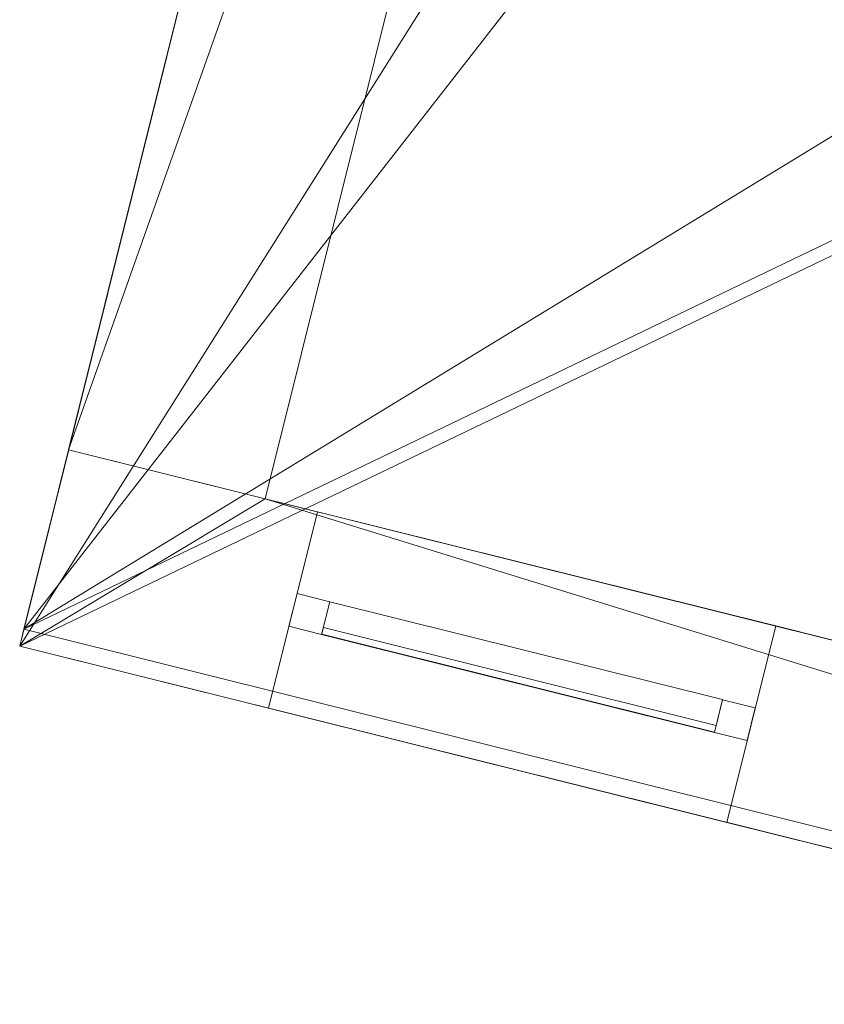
# Model space of a CAD drawing. Header units: millimetres. Extents: x -430348 to -225823, y -86243 to 5084.
# Tile 967 of 1056: x -336693 to -335500, y -14731 to -13271. Entities that reach past the tile are written whole.
import ezdxf

# ---------------------------------------------------------------- set-up
doc = ezdxf.new("R2010")
doc.units = ezdxf.units.MM
for name, color, linetype, lineweight in [('A-GLAZ-CURT', 52, 'Continuous', 9), ('A-GLAZ-CWMG', 51, 'Continuous', 9), ('A-ROOF', 132, 'Continuous', 9), ('A-WALL', 113, 'Continuous', 9)]:
    doc.layers.add(name, color=color, linetype=linetype, lineweight=lineweight)

# ---------------------------------------------------------------- blocks, each defined once
blk = doc.blocks.new('System Panel - Solid-295556-_3D_ Copy 1')
at = {"layer": 'A-GLAZ-CURT'}
mesh = blk.add_polyface(dxfattribs=at)
corners = [(-300, 24.5), (-300, 24.5, 1780), (300, 24.5, 1780), (300, 24.5)]
mesh.append_faces([[corners[k] for k in face] for face in [(1, 2, 3, 0)]])
mesh = blk.add_polyface(dxfattribs=at)
corners = [(300, 14.5), (-300, 14.5), (-300, 24.5), (300, 24.5)]
mesh.append_faces([[corners[k] for k in face] for face in [(0, 1, 2, 3)]])
mesh = blk.add_polyface(dxfattribs=at)
corners = [(-300, 14.5, 1780), (300, 14.5, 1780), (300, 24.5, 1780), (-300, 24.5, 1780)]
mesh.append_faces([[corners[k] for k in face] for face in [(3, 0, 1, 2)]])
mesh = blk.add_polyface(dxfattribs=at)
corners = [(-300, 14.5), (-300, 14.5, 1780), (-300, 24.5, 1780), (-300, 24.5)]
mesh.append_faces([[corners[k] for k in face] for face in [(0, 1, 2, 3)]])
mesh = blk.add_polyface(dxfattribs=at)
corners = [(300, 14.5, 1780), (300, 14.5), (300, 24.5), (300, 24.5, 1780)]
mesh.append_faces([[corners[k] for k in face] for face in [(0, 1, 2, 3)]])
mesh = blk.add_polyface(dxfattribs=at)
corners = [(-300, 14.5), (300, 14.5), (300, 14.5, 1780), (-300, 14.5, 1780)]
mesh.append_faces([[corners[k] for k in face] for face in [(2, 3, 0, 1)]])
blk = doc.blocks.new('Rectangular Mullion - 50mm x 50mm-295552-_3D_ Copy 1')
at = {"layer": 'A-GLAZ-CWMG'}
mesh = blk.add_polyface(dxfattribs=at)
corners = [(0, 25), (-50, 25), (-50, -25), (0, -25)]
mesh.append_faces([[corners[k] for k in face] for face in [(2, 3, 0, 1)]])
mesh = blk.add_polyface(dxfattribs=at)
corners = [(0, 25, -1880), (0, -25, -1880), (-50, -25, -1880), (-50, 25, -1880)]
mesh.append_faces([[corners[k] for k in face] for face in [(0, 1, 2, 3)]])
mesh = blk.add_polyface(dxfattribs=at)
corners = [(-50, 25), (0, 25), (0, 25, -1880), (-50, 25, -1880)]
mesh.append_faces([[corners[k] for k in face] for face in [(0, 1, 2, 3)]])
mesh = blk.add_polyface(dxfattribs=at)
corners = [(-50, -25), (-50, 25), (-50, 25, -1880), (-50, -25, -1880)]
mesh.append_faces([[corners[k] for k in face] for face in [(0, 1, 2, 3)]])
mesh = blk.add_polyface(dxfattribs=at)
corners = [(0, 25), (0, -25), (0, -25, -1880), (0, 25, -1880)]
mesh.append_faces([[corners[k] for k in face] for face in [(0, 1, 2, 3)]])
mesh = blk.add_polyface(dxfattribs=at)
corners = [(0, -25), (-50, -25), (-50, -25, -1880), (0, -25, -1880)]
mesh.append_faces([[corners[k] for k in face] for face in [(0, 1, 2, 3)]])
blk = doc.blocks.new('Rectangular Mullion - 50mm x 50mm-293980-_3D_ Copy 1')
at = {"layer": 'A-GLAZ-CWMG'}
mesh = blk.add_polyface(dxfattribs=at)
corners = [(0, 25), (-50, 25), (-50, -25), (0, -25)]
mesh.append_faces([[corners[k] for k in face] for face in [(3, 0, 1, 2)]])
mesh = blk.add_polyface(dxfattribs=at)
corners = [(0, 25, -600), (0, -25, -600), (-50, -25, -600), (-50, 25, -600)]
mesh.append_faces([[corners[k] for k in face] for face in [(3, 0, 1, 2)]])
mesh = blk.add_polyface(dxfattribs=at)
corners = [(-50, 25), (0, 25), (0, 25, -600), (-50, 25, -600)]
mesh.append_faces([[corners[k] for k in face] for face in [(0, 1, 2, 3)]])
mesh = blk.add_polyface(dxfattribs=at)
corners = [(-50, -25), (-50, 25), (-50, 25, -600), (-50, -25, -600)]
mesh.append_faces([[corners[k] for k in face] for face in [(3, 0, 1, 2)]])
mesh = blk.add_polyface(dxfattribs=at)
corners = [(0, 25), (0, -25), (0, -25, -600), (0, 25, -600)]
mesh.append_faces([[corners[k] for k in face] for face in [(3, 0, 1, 2)]])
mesh = blk.add_polyface(dxfattribs=at)
corners = [(0, -25), (-50, -25), (-50, -25, -600), (0, -25, -600)]
mesh.append_faces([[corners[k] for k in face] for face in [(0, 1, 2, 3)]])
blk = doc.blocks.new('Rectangular Mullion - 50mm x 50mm-295553-_3D_ Copy 1')
at = {"layer": 'A-GLAZ-CWMG'}
mesh = blk.add_polyface(dxfattribs=at)
corners = [(0, 25), (-50, 25), (-50, -25), (0, -25)]
mesh.append_faces([[corners[k] for k in face] for face in [(2, 3, 0, 1)]])
mesh = blk.add_polyface(dxfattribs=at)
corners = [(0, 25, -1880), (0, -25, -1880), (-50, -25, -1880), (-50, 25, -1880)]
mesh.append_faces([[corners[k] for k in face] for face in [(0, 1, 2, 3)]])
mesh = blk.add_polyface(dxfattribs=at)
corners = [(-50, 25), (0, 25), (0, 25, -1880), (-50, 25, -1880)]
mesh.append_faces([[corners[k] for k in face] for face in [(0, 1, 2, 3)]])
mesh = blk.add_polyface(dxfattribs=at)
corners = [(-50, -25), (-50, 25), (-50, 25, -1880), (-50, -25, -1880)]
mesh.append_faces([[corners[k] for k in face] for face in [(0, 1, 2, 3)]])
mesh = blk.add_polyface(dxfattribs=at)
corners = [(0, 25), (0, -25), (0, -25, -1880), (0, 25, -1880)]
mesh.append_faces([[corners[k] for k in face] for face in [(0, 1, 2, 3)]])
mesh = blk.add_polyface(dxfattribs=at)
corners = [(0, -25), (-50, -25), (-50, -25, -1880), (0, -25, -1880)]
mesh.append_faces([[corners[k] for k in face] for face in [(0, 1, 2, 3)]])
blk = doc.blocks.new('Rectangular Mullion - 50mm x 50mm-293846-_3D_ Copy 1')
at = {"layer": 'A-GLAZ-CWMG'}
mesh = blk.add_polyface(dxfattribs=at)
corners = [(0, 25), (-50, 25), (-50, -25), (0, -25)]
mesh.append_faces([[corners[k] for k in face] for face in [(3, 0, 1, 2)]])
mesh = blk.add_polyface(dxfattribs=at)
corners = [(0, 25, -600), (0, -25, -600), (-50, -25, -600), (-50, 25, -600)]
mesh.append_faces([[corners[k] for k in face] for face in [(3, 0, 1, 2)]])
mesh = blk.add_polyface(dxfattribs=at)
corners = [(-50, 25), (0, 25), (0, 25, -600), (-50, 25, -600)]
mesh.append_faces([[corners[k] for k in face] for face in [(0, 1, 2, 3)]])
mesh = blk.add_polyface(dxfattribs=at)
corners = [(-50, -25), (-50, 25), (-50, 25, -600), (-50, -25, -600)]
mesh.append_faces([[corners[k] for k in face] for face in [(3, 0, 1, 2)]])
mesh = blk.add_polyface(dxfattribs=at)
corners = [(0, 25), (0, -25), (0, -25, -600), (0, 25, -600)]
mesh.append_faces([[corners[k] for k in face] for face in [(3, 0, 1, 2)]])
mesh = blk.add_polyface(dxfattribs=at)
corners = [(0, -25), (-50, -25), (-50, -25, -600), (0, -25, -600)]
mesh.append_faces([[corners[k] for k in face] for face in [(0, 1, 2, 3)]])

msp = doc.modelspace()

# ---------------------------------------------------------------- block references
at = {"layer": 'A-GLAZ-CURT', "rotation": 166.0000000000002}
msp.add_blockref('System Panel - Solid-295556-_3D_ Copy 1', (-335947.9, -14231, 59145.7), dxfattribs=at)
at = {"layer": 'A-GLAZ-CWMG', "extrusion": (0, 0, -1), "rotation": 13.99999999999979}
msp.add_blockref('Rectangular Mullion - 50mm x 50mm-295553-_3D_ Copy 1', (336287.5, -14146.3, -59095.7), dxfattribs=at)
at = {"layer": 'A-GLAZ-CWMG', "extrusion": (-0.970296, 0.241922, 0), "rotation": 90}
msp.add_blockref('Rectangular Mullion - 50mm x 50mm-293980-_3D_ Copy 1', (95081.4, 60975.7, 322826), dxfattribs=at)
at = {"layer": 'A-GLAZ-CWMG', "extrusion": (0.970296, -0.241922, 0), "rotation": 270}
msp.add_blockref('Rectangular Mullion - 50mm x 50mm-293846-_3D_ Copy 1', (-95081.4, 59095.7, -322226), dxfattribs=at)
at = {"layer": 'A-GLAZ-CWMG', "rotation": 346.0000000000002}
msp.add_blockref('Rectangular Mullion - 50mm x 50mm-295552-_3D_ Copy 1', (-335608.3, -14315.7, 60975.7), dxfattribs=at)

# ---------------------------------------------------------------- meshes
at = {"layer": 'A-ROOF'}
mesh = msp.add_polyface(dxfattribs=at)
corners = [(-334453.6, -4096.9, 63308.7), (-310352.9, -9904.9, 63308.7), (-312103, -16923.9, 63308.7), (-336156.4, -10926.7, 63308.7)]
mesh.append_faces([[corners[k] for k in face] for face in [(2, 3, 0, 1)]])
mesh = msp.add_polyface(dxfattribs=at)
corners = [(-312207, -16750.8, 63458.7), (-310526.3, -10010, 63458.7), (-334349.3, -4268.9, 63458.7), (-335983.3, -10822.7, 63458.7)]
mesh.append_faces([[corners[k] for k in face] for face in [(2, 3, 0, 1)]])
mesh = msp.add_polyface(dxfattribs=at)
corners = [(-336156.4, -10926.7, 63358.7), (-335983.3, -10822.7, 63458.7), (-335827.1, -10728.8, 63548.9), (-335651.6, -10623.4, 63650.3), (-331873.3, -8353.1, 65832.7), (-314727.1, -12556.6, 65881.3), (-312406.3, -16419.1, 63650.3), (-312385.7, -16453.4, 63630.5), (-312207, -16750.8, 63458.7), (-312103, -16923.9, 63358.7), (-330090.4, -12439.1, 63358.7), (-334359.7, -11374.6, 63358.7)]
mesh.append_faces([[corners[k] for k in face] for face in [(11, 2, 3, 4), (10, 5, 6, 7)]], dxfattribs={"vtx0": -1, "vtx3": -1})
mesh.append_faces([[corners[k] for k in face] for face in [(10, 11, 4, 5)]], dxfattribs={"vtx1": -1, "vtx3": -1})
mesh.append_faces([[corners[k] for k in face] for face in [(8, 9, 10, 7)]], dxfattribs={"vtx2": -1})
mesh.append_faces([[corners[k] for k in face] for face in [(11, 0, 1, 2)]], dxfattribs={"vtx3": -1})
mesh = msp.add_polyface(dxfattribs=at)
corners = [(-336156.4, -10926.7, 63541.8), (-312103, -16923.9, 63541.8), (-314727.1, -12556.6, 66064.5), (-331873.3, -8353.1, 66015.8)]
mesh.append_faces([[corners[k] for k in face] for face in [(3, 0, 1, 2)]])
mesh = msp.add_polyface(dxfattribs=at)
corners = [(-335983.3, -10822.7, 63458.7), (-336156.4, -10926.7, 63358.7), (-312103, -16923.9, 63358.7), (-312207, -16750.8, 63458.7)]
mesh.append_faces([[corners[k] for k in face] for face in [(3, 0, 1, 2)]])
mesh = msp.add_polyface(dxfattribs=at)
corners = [(-335864.6, -10879.4, 61479.6), (-336692.5, -14200, 61479.6), (-334842.2, -13309.9, 62315), (-334331.6, -11261.7, 62315), (-334945.5, -11925.7, 62084.9), (-335631.7, -11754.6, 61711), (-335510.8, -11269.5, 61711), (-334824.5, -11440.6, 62084.9), (-335102.8, -12556.4, 62084.9), (-335789, -12385.3, 61711), (-335668, -11900.2, 61711), (-334981.8, -12071.3, 62084.9), (-335260, -13187.1, 62084.9), (-335946.2, -13016, 61711), (-335825.3, -12530.9, 61711), (-335139, -12702, 62084.9)]
mesh.append_faces([[corners[k] for k in face] for face in [(2, 8, 15, 12)]], dxfattribs={"vtx0": -1, "vtx1": -1, "vtx3": -1})
mesh.append_faces([[corners[k] for k in face] for face in [(5, 10, 11, 4), (1, 13, 14, 0)]], dxfattribs={"vtx0": -1, "vtx2": -1})
mesh.append_faces([[corners[k] for k in face] for face in [(3, 7, 4, 11)]], dxfattribs={"vtx0": -1, "vtx2": -1, "vtx3": -1})
mesh.append_faces([[corners[k] for k in face] for face in [(5, 6, 0, 10), (9, 10, 0, 14)]], dxfattribs={"vtx1": -1, "vtx2": -1, "vtx3": -1})
mesh.append_faces([[corners[k] for k in face] for face in [(3, 0, 6, 7), (2, 3, 11, 8), (8, 9, 14, 15), (12, 13, 1, 2)]], dxfattribs={"vtx1": -1, "vtx3": -1})
mesh = msp.add_polyface(dxfattribs=at)
corners = [(-336692.5, -14200, 61479.6), (-335864.6, -10879.4, 61479.6), (-335864.6, -10879.4, 61140.3), (-336686.3, -14175, 61140.3), (-336692.5, -14200, 61140.3)]
mesh.append_faces([[corners[k] for k in face] for face in [(1, 2, 3)]], dxfattribs={"vtx2": -1})
mesh.append_faces([[corners[k] for k in face] for face in [(3, 4, 0, 1)]], dxfattribs={"vtx3": -1})
mesh = msp.add_polyface(dxfattribs=at)
corners = [(-334331.6, -11261.7, 61975.6), (-334836, -13285, 61975.6), (-336686.3, -14175, 61140.3), (-335864.6, -10879.4, 61140.3), (-335495.7, -11788.5, 61445.8), (-334809.5, -11959.6, 61819.7), (-334688.5, -11474.5, 61819.7), (-335374.7, -11303.4, 61445.8), (-335652.9, -12419.2, 61445.8), (-334966.7, -12590.3, 61819.7), (-334845.7, -12105.2, 61819.7), (-335532, -11934.1, 61445.8), (-335810.2, -13049.9, 61445.8), (-335124, -13221, 61819.7), (-335003, -12735.9, 61819.7), (-335689.2, -12564.8, 61445.8)]
mesh.append_faces([[corners[k] for k in face] for face in [(13, 2, 12), (2, 13, 1)]], dxfattribs={"vtx0": -1, "vtx1": -1})
mesh.append_faces([[corners[k] for k in face] for face in [(14, 9, 1, 13)]], dxfattribs={"vtx0": -1, "vtx1": -1, "vtx2": -1})
mesh.append_faces([[corners[k] for k in face] for face in [(7, 3, 0, 6), (10, 0, 1, 9), (15, 8, 9, 14)]], dxfattribs={"vtx0": -1, "vtx2": -1})
mesh.append_faces([[corners[k] for k in face] for face in [(3, 7, 4, 11), (3, 11, 8, 15)]], dxfattribs={"vtx0": -1, "vtx2": -1, "vtx3": -1})
mesh.append_faces([[corners[k] for k in face] for face in [(5, 6, 0, 10)]], dxfattribs={"vtx1": -1, "vtx2": -1, "vtx3": -1})
mesh.append_faces([[corners[k] for k in face] for face in [(10, 11, 4, 5), (15, 12, 2, 3)]], dxfattribs={"vtx1": -1, "vtx3": -1})
mesh = msp.add_polyface(dxfattribs=at)
corners = [(-336156.4, -10926.7, 63308.7), (-312103, -16923.9, 63308.7), (-312103, -16923.9, 63358.7), (-336156.4, -10926.7, 63358.7)]
mesh.append_faces([[corners[k] for k in face] for face in [(3, 0, 1, 2)]])
mesh = msp.add_polyface(dxfattribs=at)
corners = [(-312103, -16923.9, 63358.7), (-312103, -16923.9, 63541.8), (-336156.4, -10926.7, 63541.8), (-336156.4, -10926.7, 63358.7), (-334359.7, -11374.6, 63358.7), (-330090.4, -12439.1, 63358.7)]
mesh.append_faces([[corners[k] for k in face] for face in [(2, 3, 4, 5), (5, 0, 1, 2)]], dxfattribs={"vtx3": -1})
mesh = msp.add_polyface(dxfattribs=at)
corners = [(-336686.3, -14175, 61140.3), (-334836, -13285, 61975.6), (-335153.2, -14557.3, 61140.3)]
mesh.append_faces([[corners[k] for k in face] for face in [(1, 2, 0)]])
mesh = msp.add_polyface(dxfattribs=at)
corners = [(-334842.2, -13309.9, 62315), (-336692.5, -14200, 61479.6), (-335159.5, -14582.2, 61479.6)]
mesh.append_faces([[corners[k] for k in face] for face in [(1, 2, 0)]])
mesh = msp.add_polyface(dxfattribs=at)
corners = [(-336686.3, -14175, 61140.3), (-335153.2, -14557.3, 61140.3), (-335159.5, -14582.2, 61140.3), (-336692.5, -14200, 61140.3)]
mesh.append_faces([[corners[k] for k in face] for face in [(1, 2, 3, 0)]])
mesh = msp.add_polyface(dxfattribs=at)
corners = [(-335159.5, -14582.2, 61479.6), (-336692.5, -14200, 61479.6), (-336692.5, -14200, 61140.3), (-335159.5, -14582.2, 61140.3)]
mesh.append_faces([[corners[k] for k in face] for face in [(0, 1, 2, 3)]])
at = {"layer": 'A-WALL'}
mesh = msp.add_polyface(dxfattribs=at)
corners = [(-335792, -10588.3, 58428.2), (-336620, -13908.9, 58428.2), (-336620, -13908.9, 61140.3), (-335864.6, -10879.4, 61140.3), (-335792, -10588.3, 61140.3)]
mesh.append_faces([[corners[k] for k in face] for face in [(4, 0, 3)]], dxfattribs={"vtx1": -1})
mesh.append_faces([[corners[k] for k in face] for face in [(1, 2, 3, 0)]], dxfattribs={"vtx2": -1})
mesh = msp.add_polyface(dxfattribs=at)
corners = [(-336620, -13908.9, 58428.2), (-335792, -10588.3, 58428.2), (-335501, -10660.9, 58428.2), (-335573.5, -10952, 58428.2), (-336328.9, -13981.4, 58428.2)]
mesh.append_faces([[corners[k] for k in face] for face in [(3, 0, 1, 2)]], dxfattribs={"vtx0": -1})
mesh.append_faces([[corners[k] for k in face] for face in [(3, 4, 0)]], dxfattribs={"vtx2": -1})
mesh = msp.add_polyface(dxfattribs=at)
corners = [(-335792, -10588.3, 61140.3), (-335864.6, -10879.4, 61140.3), (-336620, -13908.9, 61140.3), (-336328.9, -13981.4, 61140.3), (-335573.5, -10952, 61140.3), (-335501, -10660.9, 61140.3)]
mesh.append_faces([[corners[k] for k in face] for face in [(0, 1, 4, 5)]], dxfattribs={"vtx1": -1})
mesh.append_faces([[corners[k] for k in face] for face in [(1, 2, 3, 4)]], dxfattribs={"vtx3": -1})
mesh = msp.add_polyface(dxfattribs=at)
corners = [(-312378.8, -16425.9, 58428.2), (-312669.9, -16353.3, 58428.2), (-323294.6, -13704.3, 58428.2), (-323585.7, -13631.7, 58428.2), (-324604.5, -13377.7, 58428.2), (-324895.7, -13305.1, 58428.2), (-335501, -10660.9, 58428.2), (-335501, -10660.9, 61140.3), (-335792, -10588.3, 61140.3), (-335792, -10588.3, 63548.9), (-335651.6, -10623.4, 63650.3), (-335501, -10660.9, 63650.3), (-333216, -11230.6, 63650.3), (-332924.9, -11303.2, 63650.3), (-331469.5, -11666.1, 63650.3), (-331178.4, -11738.7, 63650.3), (-312669.9, -16353.3, 63650.3), (-312406.3, -16419.1, 63650.3), (-312378.8, -16425.9, 63630.5), (-313058, -16256.6, 62120.7), (-313058, -16256.6, 63220.7), (-313688.7, -16099.3, 63220.7), (-313688.7, -16099.3, 62120.7), (-315435.2, -15663.9, 62120.7), (-315435.2, -15663.9, 63220.7), (-316696.6, -15349.4, 63220.7), (-316696.6, -15349.4, 62120.7), (-319364.9, -14684.1, 62120.7), (-319364.9, -14684.1, 63220.7), (-320626.3, -14369.6, 63220.7), (-320626.3, -14369.6, 62120.7), (-323808.9, -13576.1, 62120.7), (-323808.9, -13576.1, 63220.7), (-324294, -13455.1, 63220.7), (-324294, -13455.1, 62120.7), (-325021.8, -13273.7, 62120.7), (-325021.8, -13273.7, 63220.7), (-325846.5, -13068, 63220.7), (-325846.5, -13068, 62120.7), (-327399, -12681, 62120.7), (-327399, -12681, 63220.7), (-328805.9, -12330.2, 63220.7), (-328805.9, -12330.2, 62120.7), (-322324.3, -13946.2, 62120.7), (-322324.3, -13946.2, 63220.7), (-323149.1, -13740.6, 63220.7), (-323149.1, -13740.6, 62120.7), (-323585.7, -13631.7, 58756), (-323585.7, -13631.7, 61076), (-324604.5, -13377.7, 61076), (-324604.5, -13377.7, 58756)]
mesh.append_faces([[corners[k] for k in face] for face in [(22, 24, 21), (6, 42, 5)]], dxfattribs={"vtx0": -1, "vtx1": -1})
mesh.append_faces([[corners[k] for k in face] for face in [(2, 43, 30), (31, 46, 48, 34), (39, 38, 5, 42)]], dxfattribs={"vtx0": -1, "vtx1": -1, "vtx2": -1})
mesh.append_faces([[corners[k] for k in face] for face in [(22, 1, 23, 24), (49, 5, 38, 35), (14, 42, 6, 7)]], dxfattribs={"vtx0": -1, "vtx1": -1, "vtx3": -1})
mesh.append_faces([[corners[k] for k in face] for face in [(19, 0, 1, 22), (26, 27, 28, 25), (32, 45, 46, 31), (30, 43, 44, 29), (50, 4, 5, 49), (15, 41, 42, 14), (7, 11, 12)]], dxfattribs={"vtx0": -1, "vtx2": -1})
mesh.append_faces([[corners[k] for k in face] for face in [(2, 30, 27, 26), (48, 46, 43, 2), (16, 20, 21, 24), (44, 15, 16, 29), (16, 24, 25, 28), (15, 44, 45, 32), (34, 48, 49, 35), (15, 32, 33, 36), (15, 36, 37, 40)]], dxfattribs={"vtx0": -1, "vtx2": -1, "vtx3": -1})
mesh.append_faces([[corners[k] for k in face] for face in [(7, 12, 13, 14)]], dxfattribs={"vtx0": -1, "vtx3": -1})
mesh.append_faces([[corners[k] for k in face] for face in [(28, 29, 16), (40, 41, 15)]], dxfattribs={"vtx1": -1, "vtx2": -1})
mesh.append_faces([[corners[k] for k in face] for face in [(1, 2, 26, 23), (2, 3, 47, 48), (50, 47, 3, 4), (19, 20, 18, 0), (33, 34, 35, 36), (37, 38, 39, 40)]], dxfattribs={"vtx1": -1, "vtx3": -1})
mesh.append_faces([[corners[k] for k in face] for face in [(7, 8, 9)]], dxfattribs={"vtx2": -1})
mesh.append_faces([[corners[k] for k in face] for face in [(16, 17, 18, 20), (9, 10, 11, 7)]], dxfattribs={"vtx2": -1, "vtx3": -1})
mesh = msp.add_polyface(dxfattribs=at)
corners = [(-335864.6, -10879.4, 63440.2), (-333288.6, -11521.7, 63440.2), (-332997.5, -11594.3, 63440.2), (-331542, -11957.2, 63440.2), (-331250.9, -12029.7, 63440.2), (-312451.4, -16717, 63440.2), (-312385.7, -16453.4, 63630.5), (-312406.3, -16419.1, 63650.3), (-312669.9, -16353.3, 63650.3), (-331178.4, -11738.7, 63650.3), (-331469.5, -11666.1, 63650.3), (-332924.9, -11303.2, 63650.3), (-333216, -11230.6, 63650.3), (-335501, -10660.9, 63650.3), (-335651.6, -10623.4, 63650.3), (-335827.1, -10728.8, 63548.9)]
mesh.append_faces([[corners[k] for k in face] for face in [(9, 4, 8)]], dxfattribs={"vtx0": -1, "vtx1": -1})
mesh.append_faces([[corners[k] for k in face] for face in [(13, 15, 0, 1), (8, 4, 5, 6)]], dxfattribs={"vtx0": -1, "vtx3": -1})
mesh.append_faces([[corners[k] for k in face] for face in [(14, 15, 13), (7, 8, 6)]], dxfattribs={"vtx1": -1})
mesh.append_faces([[corners[k] for k in face] for face in [(12, 13, 1)]], dxfattribs={"vtx1": -1, "vtx2": -1})
mesh.append_faces([[corners[k] for k in face] for face in [(1, 2, 11, 12), (10, 11, 2, 3), (3, 4, 9, 10)]], dxfattribs={"vtx1": -1, "vtx3": -1})
mesh = msp.add_polyface(dxfattribs=at)
corners = [(-335501, -10660.9, 58428.2), (-335501, -10660.9, 61140.3), (-335573.5, -10952, 61140.3), (-336328.9, -13981.4, 61140.3), (-336328.9, -13981.4, 58428.2), (-335573.5, -10952, 58428.2)]
mesh.append_faces([[corners[k] for k in face] for face in [(3, 4, 5, 2), (0, 1, 2, 5)]], dxfattribs={"vtx2": -1})
mesh = msp.add_polyface(dxfattribs=at)
corners = [(-312451.4, -16717, 58428.2), (-312742.5, -16644.4, 58428.2), (-317788, -15386.4, 58428.2), (-318079.1, -15313.9, 58428.2), (-318370.2, -15241.3, 58428.2), (-318661.3, -15168.7, 58428.2), (-323027.6, -14080.1, 58428.2), (-323318.7, -14007.5, 58428.2), (-324725.6, -13656.7, 58428.2), (-325016.7, -13584.1, 58428.2), (-330062.3, -12326.1, 58428.2), (-330353.3, -12253.5, 58428.2), (-335573.5, -10952, 58428.2), (-335501, -10660.9, 58428.2), (-324895.7, -13305.1, 58428.2), (-324604.5, -13377.7, 58428.2), (-323585.7, -13631.7, 58428.2), (-323294.6, -13704.3, 58428.2), (-312669.9, -16353.3, 58428.2), (-312378.8, -16425.9, 58428.2)]
mesh.append_faces([[corners[k] for k in face] for face in [(16, 7, 8, 15), (17, 6, 7, 16), (3, 17, 18)]], dxfattribs={"vtx0": -1, "vtx2": -1})
mesh.append_faces([[corners[k] for k in face] for face in [(18, 1, 2, 3)]], dxfattribs={"vtx0": -1, "vtx3": -1})
mesh.append_faces([[corners[k] for k in face] for face in [(10, 11, 14, 9), (4, 5, 17, 3), (5, 6, 17)]], dxfattribs={"vtx1": -1, "vtx2": -1})
mesh.append_faces([[corners[k] for k in face] for face in [(14, 15, 8, 9)]], dxfattribs={"vtx1": -1, "vtx3": -1})
mesh.append_faces([[corners[k] for k in face] for face in [(19, 0, 1, 18)]], dxfattribs={"vtx2": -1})
mesh.append_faces([[corners[k] for k in face] for face in [(11, 12, 13, 14)]], dxfattribs={"vtx3": -1})
mesh = msp.add_polyface(dxfattribs=at)
corners = [(-335573.5, -10952, 58428.2), (-330353.3, -12253.5, 58428.2), (-330062.3, -12326.1, 58428.2), (-325016.7, -13584.1, 58428.2), (-324725.6, -13656.7, 58428.2), (-323318.7, -14007.5, 58428.2), (-323027.6, -14080.1, 58428.2), (-318661.3, -15168.7, 58428.2), (-318370.2, -15241.3, 58428.2), (-318079.1, -15313.9, 58428.2), (-317788, -15386.4, 58428.2), (-312742.5, -16644.4, 58428.2), (-312451.4, -16717, 58428.2), (-312451.4, -16717, 61553.8), (-312451.4, -16717, 63440.2), (-331250.9, -12029.7, 63440.2), (-331542, -11957.2, 63440.2), (-332997.5, -11594.3, 63440.2), (-333288.6, -11521.7, 63440.2), (-335864.6, -10879.4, 63440.2), (-335864.6, -10879.4, 61140.3), (-335573.5, -10952, 61140.3), (-313130.6, -16547.7, 63220.7), (-313130.6, -16547.7, 62120.7), (-313761.3, -16390.4, 62120.7), (-313761.3, -16390.4, 63220.7), (-315507.8, -15954.9, 63220.7), (-315507.8, -15954.9, 62120.7), (-316769.2, -15640.4, 62120.7), (-316769.2, -15640.4, 63220.7), (-319437.5, -14975.2, 63220.7), (-319437.5, -14975.2, 62120.7), (-320698.9, -14660.7, 62120.7), (-320698.9, -14660.7, 63220.7), (-323881.5, -13867.2, 63220.7), (-323881.5, -13867.2, 62120.7), (-324366.6, -13746.2, 62120.7), (-324366.6, -13746.2, 63220.7), (-325094.3, -13564.8, 63220.7), (-325094.3, -13564.8, 62120.7), (-325919.1, -13359.1, 62120.7), (-325919.1, -13359.1, 63220.7), (-327471.6, -12972.1, 63220.7), (-327471.6, -12972.1, 62120.7), (-328878.5, -12621.3, 62120.7), (-328878.5, -12621.3, 63220.7), (-322396.9, -14237.3, 63220.7), (-322396.9, -14237.3, 62120.7), (-323221.7, -14031.7, 62120.7), (-323221.7, -14031.7, 63220.7), (-323658.3, -13922.8, 61076), (-323658.3, -13922.8, 58756), (-324677.1, -13668.8, 58756), (-324677.1, -13668.8, 61076)]
mesh.append_faces([[corners[k] for k in face] for face in [(2, 44, 1), (52, 4, 51), (18, 21, 17), (51, 6, 50)]], dxfattribs={"vtx0": -1, "vtx1": -1})
mesh.append_faces([[corners[k] for k in face] for face in [(3, 40, 43), (27, 11, 24, 26)]], dxfattribs={"vtx0": -1, "vtx1": -1, "vtx2": -1})
mesh.append_faces([[corners[k] for k in face] for face in [(36, 39, 53, 50), (50, 6, 47, 48), (32, 47, 6, 7), (14, 46, 33, 30), (14, 30, 29, 26), (14, 26, 25, 22)]], dxfattribs={"vtx0": -1, "vtx1": -1, "vtx3": -1})
mesh.append_faces([[corners[k] for k in face] for face in [(39, 36, 37, 38), (43, 40, 41, 42), (7, 31, 32), (46, 14, 15, 49), (26, 24, 25), (14, 22, 23, 13), (13, 23, 24)]], dxfattribs={"vtx0": -1, "vtx2": -1})
mesh.append_faces([[corners[k] for k in face] for face in [(53, 39, 40, 3), (15, 45, 42, 41), (15, 41, 38, 37), (15, 37, 34, 49)]], dxfattribs={"vtx0": -1, "vtx2": -1, "vtx3": -1})
mesh.append_faces([[corners[k] for k in face] for face in [(1, 15, 16, 17), (31, 7, 8, 9)]], dxfattribs={"vtx0": -1, "vtx3": -1})
mesh.append_faces([[corners[k] for k in face] for face in [(5, 6, 51, 4)]], dxfattribs={"vtx1": -1, "vtx2": -1})
mesh.append_faces([[corners[k] for k in face] for face in [(35, 36, 50, 48), (44, 45, 15, 1), (9, 10, 28, 31)]], dxfattribs={"vtx1": -1, "vtx2": -1, "vtx3": -1})
mesh.append_faces([[corners[k] for k in face] for face in [(3, 4, 52, 53), (34, 35, 48, 49), (2, 3, 43, 44), (46, 47, 32, 33), (10, 11, 27, 28), (30, 31, 28, 29)]], dxfattribs={"vtx1": -1, "vtx3": -1})
mesh.append_faces([[corners[k] for k in face] for face in [(19, 20, 21, 18)]], dxfattribs={"vtx2": -1})
mesh.append_faces([[corners[k] for k in face] for face in [(21, 0, 1, 17), (11, 12, 13, 24)]], dxfattribs={"vtx2": -1, "vtx3": -1})
mesh = msp.add_polyface(dxfattribs=at)
corners = [(-336620, -13908.9, 58428.2), (-336328.9, -13981.4, 58428.2), (-331108.7, -15283, 58428.2), (-331181.2, -15574.1, 58428.2), (-336692.5, -14200, 58428.2)]
mesh.append_faces([[corners[k] for k in face] for face in [(1, 4, 0)]], dxfattribs={"vtx0": -1})
mesh.append_faces([[corners[k] for k in face] for face in [(3, 4, 1, 2)]], dxfattribs={"vtx1": -1})
mesh = msp.add_polyface(dxfattribs=at)
corners = [(-331108.7, -15283, 61140.3), (-336328.9, -13981.4, 61140.3), (-336620, -13908.9, 61140.3), (-336692.5, -14200, 61140.3), (-331181.2, -15574.1, 61140.3)]
mesh.append_faces([[corners[k] for k in face] for face in [(1, 4, 0)]], dxfattribs={"vtx0": -1})
mesh.append_faces([[corners[k] for k in face] for face in [(3, 4, 1, 2)]], dxfattribs={"vtx1": -1})
mesh = msp.add_polyface(dxfattribs=at)
corners = [(-336620, -13908.9, 61140.3), (-336620, -13908.9, 58428.2), (-336692.5, -14200, 58428.2), (-336692.5, -14200, 61140.3)]
mesh.append_faces([[corners[k] for k in face] for face in [(0, 1, 2, 3)]])
mesh = msp.add_polyface(dxfattribs=at)
corners = [(-331108.7, -15283, 58428.2), (-336328.9, -13981.4, 58428.2), (-336620, -13908.9, 58428.2), (-336620, -13908.9, 61140.3), (-336328.9, -13981.4, 61140.3), (-331108.7, -15283, 61140.3), (-331952.8, -15072.5, 58745.7), (-331952.8, -15072.5, 60975.7), (-335426.5, -14206.4, 60975.7), (-335426.5, -14206.4, 58745.7), (-335572, -14170.1, 59095.7), (-335572, -14170.1, 60975.7), (-336251.2, -14000.8, 60975.7), (-336251.2, -14000.8, 59095.7)]
mesh.append_faces([[corners[k] for k in face] for face in [(11, 4, 8)]], dxfattribs={"vtx0": -1, "vtx1": -1, "vtx2": -1})
mesh.append_faces([[corners[k] for k in face] for face in [(5, 7, 8, 4), (4, 11, 12, 3)]], dxfattribs={"vtx0": -1, "vtx2": -1})
mesh.append_faces([[corners[k] for k in face] for face in [(13, 1, 2, 3)]], dxfattribs={"vtx0": -1, "vtx3": -1})
mesh.append_faces([[corners[k] for k in face] for face in [(12, 13, 3)]], dxfattribs={"vtx1": -1, "vtx2": -1})
mesh.append_faces([[corners[k] for k in face] for face in [(13, 10, 9, 1)]], dxfattribs={"vtx1": -1, "vtx2": -1, "vtx3": -1})
mesh.append_faces([[corners[k] for k in face] for face in [(9, 6, 0, 1), (8, 9, 10, 11), (5, 0, 6, 7)]], dxfattribs={"vtx1": -1, "vtx3": -1})
mesh = msp.add_polyface(dxfattribs=at)
corners = [(-336620, -13908.9, 61140.3), (-336620, -13908.9, 58428.2), (-336328.9, -13981.4, 58428.2), (-336328.9, -13981.4, 61140.3)]
mesh.append_faces([[corners[k] for k in face] for face in [(1, 2, 3, 0)]])
mesh = msp.add_polyface(dxfattribs=at)
corners = [(-335572, -14170.1, 60975.7), (-335644.6, -14461.2, 60975.7), (-336323.8, -14291.9, 60975.7), (-336251.2, -14000.8, 60975.7)]
mesh.append_faces([[corners[k] for k in face] for face in [(0, 1, 2, 3)]])
mesh = msp.add_polyface(dxfattribs=at)
corners = [(-335644.6, -14461.2, 59095.7), (-335572, -14170.1, 59095.7), (-336251.2, -14000.8, 59095.7), (-336323.8, -14291.9, 59095.7)]
mesh.append_faces([[corners[k] for k in face] for face in [(3, 0, 1, 2)]])
mesh = msp.add_polyface(dxfattribs=at)
corners = [(-336323.8, -14291.9, 59095.7), (-336251.2, -14000.8, 59095.7), (-336251.2, -14000.8, 60975.7), (-336323.8, -14291.9, 60975.7)]
mesh.append_faces([[corners[k] for k in face] for face in [(2, 3, 0, 1)]])
mesh = msp.add_polyface(dxfattribs=at)
corners = [(-335572, -14170.1, 59095.7), (-335644.6, -14461.2, 59095.7), (-335644.6, -14461.2, 60975.7), (-335572, -14170.1, 60975.7)]
mesh.append_faces([[corners[k] for k in face] for face in [(0, 1, 2, 3)]])
mesh = msp.add_polyface(dxfattribs=at)
corners = [(-336692.5, -14200, 58428.2), (-331181.2, -15574.1, 58428.2), (-331181.2, -15574.1, 61140.3), (-336692.5, -14200, 61140.3), (-332025.4, -15363.6, 60975.7), (-332025.4, -15363.6, 58745.7), (-335499.1, -14497.5, 58745.7), (-335499.1, -14497.5, 60975.7), (-335644.6, -14461.2, 60975.7), (-335644.6, -14461.2, 59095.7), (-336323.8, -14291.9, 59095.7), (-336323.8, -14291.9, 60975.7)]
mesh.append_faces([[corners[k] for k in face] for face in [(7, 8, 9, 6), (1, 5, 6, 0), (5, 1, 2, 4)]], dxfattribs={"vtx0": -1, "vtx2": -1})
mesh.append_faces([[corners[k] for k in face] for face in [(6, 9, 10, 0), (3, 11, 8, 7)]], dxfattribs={"vtx0": -1, "vtx2": -1, "vtx3": -1})
mesh.append_faces([[corners[k] for k in face] for face in [(3, 0, 10, 11), (7, 4, 2, 3)]], dxfattribs={"vtx1": -1, "vtx3": -1})

doc.saveas('drawing.dxf')
